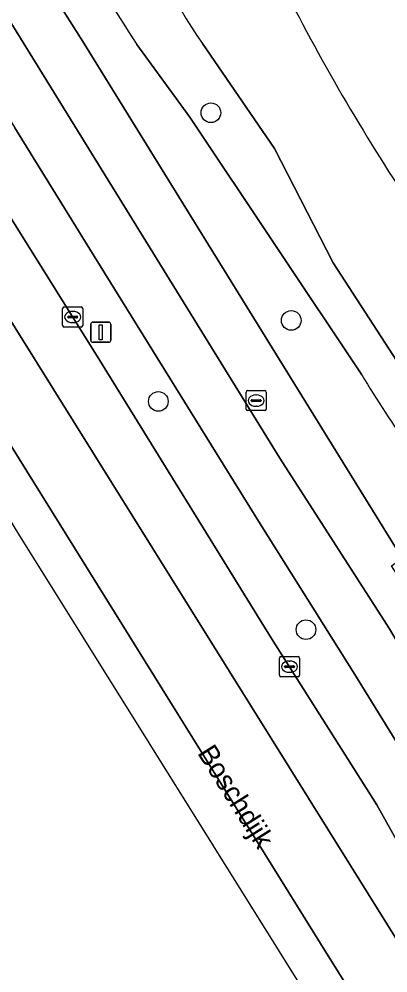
# Model space of a CAD drawing. Extents: x 157767 to 159172, y 387839 to 389425.
# Drawn here: x 158248.51 to 158266.88, y 388137.67 to 388185.13 of the extents above; entities that cross this region are included whole.
import ezdxf

# ---------------------------------------------------------------- set-up
doc = ezdxf.new("R2010")
doc.units = 0
for name, color, linetype in [('IMGEO_Berm_groen', 7, 'Continuous'), ('IMGEO_Boom', 7, 'Continuous'), ('IMGEO_Brandkraan', 7, 'Continuous'), ('IMGEO_Fietspad_gesloten', 7, 'Continuous'), ('IMGEO_Groenvoorziening', 7, 'Continuous'), ('IMGEO_Kolk', 7, 'Continuous'), ('IMGEO_Lichtmast', 7, 'Continuous'), ('IMGEO_Openbare_ruimte_label', 7, 'Continuous'), ('IMGEO_Rijbaan_regionaal_gesloten', 7, 'Continuous')]:
    doc.layers.add(name, color=color, linetype=linetype)

msp = doc.modelspace()

# ---------------------------------------------------------------- linework, layer by layer
at = {"layer": 'IMGEO_Berm_groen'}
for points in [[(158284.447, 388130.761), (158267.054, 388157.932), (158267.593, 388158.305), (158251.677, 388184.006), (158245.465, 388193.775), (158244.861, 388196.895), (158244.443, 388200.045), (158244.365, 388201.777), (158244.402, 388202.182), (158239.306, 388199.147), (158261.497, 388163.28), (158266.953, 388154.792), (158280.022, 388132.677), (158287.415, 388120.635), (158315.068, 388075.588), (158319.468, 388069.305)], [(158316.944, 388068.352), (158315.23, 388070.891), (158312.824, 388074.573), (158310.488, 388078.245), (158307.003, 388083.733), (158304.36, 388088.027), (158300.915, 388093.584), (158297.975, 388098.319), (158294.986, 388103.064), (158292.155, 388107.639), (158288.75, 388113.166), (158284.988, 388119.096), (158281.416, 388125.134), (158272.988, 388139.495), (158269.468, 388145.672), (158265.229, 388152.516), (158260.52, 388160.022), (158252.244, 388173.337), (158248.297, 388179.716)], [(158246.212, 388178.215), (158252.533, 388168.142), (158261.085, 388154.309), (158266.321, 388146.032), (158275.111, 388130.309), (158282.429, 388117.253), (158285.525, 388111.847), (158285.334, 388111.689), (158289.422, 388105.178), (158293.547, 388097.926), (158299.296, 388088.955), (158303.622, 388082.558), (158308.615, 388075.824), (158314.258, 388068.698)]]:
    msp.add_lwpolyline(points, dxfattribs=at)
at = {"layer": 'IMGEO_Boom'}
for centre in [(158258.06, 388180.466), (158262.06, 388170.132), (158255.442, 388166.105), (158262.795, 388154.749)]:
    msp.add_circle(centre, 0.489, dxfattribs=at)
at = {"layer": 'IMGEO_Brandkraan'}
for p, q in [((158259.813, 388165.72), (158259.813, 388166.572)), ((158259.888, 388166.646), (158260.74, 388166.646)), ((158260.301, 388166.426), (158260.326, 388166.426)), ((158260.814, 388166.572), (158260.814, 388165.72)), ((158260.072, 388166.14), (158260.072, 388166.152)), ((158260.51, 388166.103), (158260.112, 388166.103)), ((158260.115, 388166.189), (158260.513, 388166.189)), ((158260.556, 388166.152), (158260.556, 388166.14)), ((158260.74, 388165.646), (158259.888, 388165.646)), ((158260.324, 388165.866), (158260.299, 388165.866))]:
    msp.add_line(p, q, dxfattribs=at)
for points in [[(158259.813, 388165.72), (158259.813, 388166.572)], [(158259.888, 388166.646), (158260.74, 388166.646)], [(158260.814, 388166.572), (158260.814, 388165.72)], [(158260.74, 388165.646), (158259.888, 388165.646)]]:
    msp.add_lwpolyline(points, dxfattribs=at)
for centre, radius, start, end in [((158259.89, 388166.57), 0.0765, 91.552, 178.448), ((158259.89, 388166.57), 0.0765, 91.552, 178.448), ((158260.738, 388166.57), 0.0765, 1.552, 88.448), ((158260.738, 388166.57), 0.0765, 1.552, 88.448), ((158260.112, 388166.149), 0.0403, 85.8775, 175.7526), ((158260.109, 388166.139), 0.0366, 178.938, 274.7102), ((158260.513, 388166.146), 0.043, 264.8664, 352.4533), ((158260.517, 388166.151), 0.0386, 1.7309, 96.639), ((158259.89, 388165.722), 0.0765, 181.552, 268.448), ((158259.89, 388165.722), 0.0765, 181.552, 268.448), ((158260.738, 388165.722), 0.0765, 271.552, 358.448), ((158260.738, 388165.722), 0.0765, 271.552, 358.448)]:
    msp.add_arc(centre, radius, start, end, dxfattribs=at)
for centre, major_axis, ratio, start_param, end_param in [((158260.3, 388166.146), (-0.387, 0.002), 0.722429, 4.712389, 7.853982), ((158260.325, 388166.146), (-0.39, 0.002), 0.717154, 1.570796, 4.712389)]:
    msp.add_ellipse(centre, major_axis=major_axis, ratio=ratio, start_param=start_param, end_param=end_param, dxfattribs=at)
at = {"layer": 'IMGEO_Fietspad_gesloten'}
msp.add_lwpolyline([(158232.483, 388204.808), (158232.627, 388204.625), (158232.935, 388204.148), (158235.139, 388200.738), (158235.262, 388200.811), (158239.886, 388193.297), (158243.147, 388188.042), (158244.593, 388185.713), (158248.297, 388179.716), (158252.244, 388173.337), (158260.52, 388160.022), (158265.229, 388152.516), (158269.468, 388145.672), (158272.988, 388139.495), (158281.416, 388125.134), (158284.988, 388119.096), (158287.415, 388120.635), (158280.022, 388132.677), (158266.953, 388154.792), (158261.497, 388163.28), (158239.306, 388199.147)], dxfattribs=at)
at = {"layer": 'IMGEO_Groenvoorziening'}
for points in [[(158248.636, 388195.307), (158248.014, 388199.321), (158247.195, 388203.3), (158247.09, 388203.784), (158244.402, 388202.182), (158244.365, 388201.777), (158244.443, 388200.045), (158244.861, 388196.895), (158245.465, 388193.775), (158251.677, 388184.006), (158267.593, 388158.305), (158271.655, 388154.023)], [(158254.374, 388183.859), (158257.003, 388180.242), (158265.569, 388167.422)], [(158257.003, 388180.242), (158254.374, 388183.859)], [(158268.312, 388166.575), (158264.143, 388173.006), (158261.229, 388178.681), (158257.643, 388183.908)], [(158257.643, 388183.908), (158261.229, 388178.681), (158264.143, 388173.006), (158268.312, 388166.575)], [(158265.569, 388167.422), (158257.003, 388180.242)]]:
    msp.add_lwpolyline(points, dxfattribs=at)
for centre, radius, start, end in [((158298.159, 388212.967), 52.578, 199.6264, 213.6158), ((158298.159, 388212.967), 52.578, 199.6264, 213.6158), ((158273.15, 388194.958), 19.041, 191.7433, 215.4744), ((158273.15, 388194.958), 19.041, 191.7433, 215.4744), ((158359.524, 388236.545), 109.81, 205.54854, 212.29451), ((158359.524, 388236.545), 109.81, 205.54854, 212.29451), ((158354.767, 388234.113), 104.491, 212.56082, 219.40135), ((158354.767, 388234.113), 104.491, 212.56082, 219.40135), ((158318.172, 388199.181), 61.446, 211.12146, 219.27211), ((158318.172, 388199.181), 61.446, 211.12146, 219.27211)]:
    msp.add_arc(centre, radius, start, end, dxfattribs=at)
at = {"layer": 'IMGEO_Kolk'}
for p, q in [((158250.676, 388169.878), (158250.676, 388170.73)), ((158250.751, 388170.804), (158251.603, 388170.804)), ((158251.677, 388170.73), (158251.677, 388169.878)), ((158250.935, 388170.298), (158250.935, 388170.31)), ((158251.373, 388170.261), (158250.975, 388170.261)), ((158250.978, 388170.347), (158251.376, 388170.347)), ((158251.164, 388170.584), (158251.189, 388170.584)), ((158251.419, 388170.31), (158251.419, 388170.298)), ((158251.603, 388169.804), (158250.751, 388169.804)), ((158251.187, 388170.024), (158251.162, 388170.024)), ((158261.473, 388152.48), (158261.473, 388153.332)), ((158261.548, 388153.406), (158262.4, 388153.406)), ((158261.961, 388153.186), (158261.986, 388153.186)), ((158262.474, 388153.332), (158262.474, 388152.48)), ((158261.732, 388152.9), (158261.732, 388152.912)), ((158262.17, 388152.863), (158261.772, 388152.863)), ((158261.775, 388152.949), (158262.173, 388152.949)), ((158262.216, 388152.912), (158262.216, 388152.9)), ((158262.4, 388152.406), (158261.548, 388152.406)), ((158261.984, 388152.626), (158261.959, 388152.626))]:
    msp.add_line(p, q, dxfattribs=at)
for points in [[(158250.676, 388169.878), (158250.676, 388170.73)], [(158250.751, 388170.804), (158251.603, 388170.804)], [(158251.677, 388170.73), (158251.677, 388169.878)], [(158251.603, 388169.804), (158250.751, 388169.804)], [(158261.473, 388152.48), (158261.473, 388153.332)], [(158261.548, 388153.406), (158262.4, 388153.406)], [(158262.474, 388153.332), (158262.474, 388152.48)], [(158262.4, 388152.406), (158261.548, 388152.406)]]:
    msp.add_lwpolyline(points, dxfattribs=at)
for centre, radius, start, end in [((158250.753, 388170.728), 0.0765, 91.552, 178.448), ((158250.753, 388170.728), 0.0765, 91.552, 178.448), ((158251.601, 388170.728), 0.0765, 1.552, 88.448), ((158251.601, 388170.728), 0.0765, 1.552, 88.448), ((158250.975, 388170.307), 0.0403, 85.8775, 175.7526), ((158250.972, 388170.297), 0.0366, 178.938, 274.7102), ((158251.376, 388170.304), 0.043, 264.8664, 352.4533), ((158251.38, 388170.309), 0.0386, 1.7309, 96.639), ((158250.753, 388169.88), 0.0765, 181.552, 268.448), ((158250.753, 388169.88), 0.0765, 181.552, 268.448), ((158251.601, 388169.88), 0.0765, 271.552, 358.448), ((158251.601, 388169.88), 0.0765, 271.552, 358.448), ((158261.55, 388153.33), 0.0765, 91.552, 178.448), ((158261.55, 388153.33), 0.0765, 91.552, 178.448), ((158262.398, 388153.33), 0.0765, 1.552, 88.448), ((158262.398, 388153.33), 0.0765, 1.552, 88.448), ((158261.772, 388152.909), 0.0403, 85.8775, 175.7526), ((158261.769, 388152.899), 0.0366, 178.938, 274.7102), ((158262.173, 388152.906), 0.043, 264.8664, 352.4533), ((158262.177, 388152.911), 0.0386, 1.7309, 96.639), ((158261.55, 388152.482), 0.0765, 181.552, 268.448), ((158261.55, 388152.482), 0.0765, 181.552, 268.448), ((158262.398, 388152.482), 0.0765, 271.552, 358.448), ((158262.398, 388152.482), 0.0765, 271.552, 358.448)]:
    msp.add_arc(centre, radius, start, end, dxfattribs=at)
for centre, major_axis, ratio, start_param, end_param in [((158251.163, 388170.304), (-0.387, 0.002), 0.722429, 4.712389, 7.853982), ((158251.188, 388170.304), (-0.39, 0.002), 0.717154, 1.570796, 4.712389), ((158261.96, 388152.906), (-0.387, 0.002), 0.722429, 4.712389, 7.853982), ((158261.985, 388152.906), (-0.39, 0.002), 0.717154, 1.570796, 4.712389)]:
    msp.add_ellipse(centre, major_axis=major_axis, ratio=ratio, start_param=start_param, end_param=end_param, dxfattribs=at)
at = {"layer": 'IMGEO_Lichtmast'}
for p, q in [((158252.079, 388169.148), (158252.079, 388169.948)), ((158252.079, 388169.948), (158252.079, 388169.148)), ((158252.179, 388170.048), (158252.969, 388170.048)), ((158252.969, 388170.048), (158252.179, 388170.048)), ((158253.069, 388169.948), (158253.069, 388169.148)), ((158253.069, 388169.148), (158253.069, 388169.948)), ((158252.969, 388169.048), (158252.179, 388169.048)), ((158252.179, 388169.048), (158252.969, 388169.048))]:
    msp.add_line(p, q, dxfattribs=at)
msp.add_lwpolyline([(158252.499, 388169.923), (158252.649, 388169.923), (158252.649, 388169.173), (158252.499, 388169.173), (158252.499, 388169.923)], dxfattribs=at)
for centre, start, end in [((158252.179, 388169.948), 90, 180), ((158252.179, 388169.948), 90, 180), ((158252.969, 388169.948), 0, 90), ((158252.969, 388169.948), 360, 90), ((158252.179, 388169.148), 180, 270), ((158252.179, 388169.148), 180, 270), ((158252.969, 388169.148), 270, 0), ((158252.969, 388169.148), 270, 0)]:
    msp.add_arc(centre, 0.1, start, end, dxfattribs=at)
at = {"layer": 'IMGEO_Rijbaan_regionaal_gesloten'}
for points in [[(158235.624, 388195.113), (158232.992, 388199.459), (158230.649, 388198.051), (158231.708, 388196.396), (158239.393, 388184.08), (158245.322, 388174.532), (158278.58, 388121.287), (158287.382, 388107.215), (158289.422, 388105.178), (158285.334, 388111.689), (158285.525, 388111.847), (158282.429, 388117.253), (158275.111, 388130.309), (158266.321, 388146.032), (158261.085, 388154.309), (158252.533, 388168.142), (158246.212, 388178.215), (158243.333, 388182.803)], [(158451.495, 387844.239), (158452.803, 387845.02), (158451.525, 387846.948), (158442.147, 387860.938), (158426.868, 387883.332), (158408.412, 387910.456), (158399.457, 387923.695), (158386.757, 387942.891), (158379.772, 387953.65), (158360.952, 387983.276), (158344.038, 388010.284), (158333.452, 388027.227), (158314.654, 388057.246), (158299.748, 388081.131), (158276.299, 388118.666), (158263.511, 388139.131), (158246.505, 388166.455), (158235.872, 388183.535), (158227.894, 388196.396), (158226.486, 388195.55), (158248.484, 388159.503), (158365.233, 387972.762)]]:
    msp.add_lwpolyline(points, close=True, dxfattribs=at)
for points in [[(158344.205, 388022.734), (158338.107, 388032.717), (158337.771, 388033.267), (158332.851, 388041.162), (158328.755, 388047.903), (158325.725, 388052.558), (158321.212, 388059.594), (158320.866, 388060.134), (158319.396, 388062.058), (158314.258, 388068.698), (158308.615, 388075.824), (158303.622, 388082.558), (158299.296, 388088.955), (158293.547, 388097.926), (158289.422, 388105.178), (158287.382, 388107.215), (158278.58, 388121.287), (158245.322, 388174.532)], [(158246.505, 388166.455), (158263.511, 388139.131), (158276.299, 388118.666), (158299.748, 388081.131), (158314.654, 388057.246), (158333.452, 388027.227), (158344.038, 388010.284), (158360.952, 387983.276), (158379.772, 387953.65), (158386.757, 387942.891), (158399.457, 387923.695), (158408.412, 387910.456), (158426.868, 387883.332), (158442.147, 387860.938), (158451.525, 387846.948), (158452.803, 387845.02), (158456.206, 387847.053), (158455.2, 387848.498), (158450.464, 387855.42)]]:
    msp.add_lwpolyline(points, dxfattribs=at)

# ---------------------------------------------------------------- texts
at = {"layer": 'IMGEO_Openbare_ruimte_label'}
msp.add_text('Boschdijk', height=1, rotation=302.2604, dxfattribs=at).set_placement((158257.36, 388148.61))

doc.saveas('drawing.dxf')
